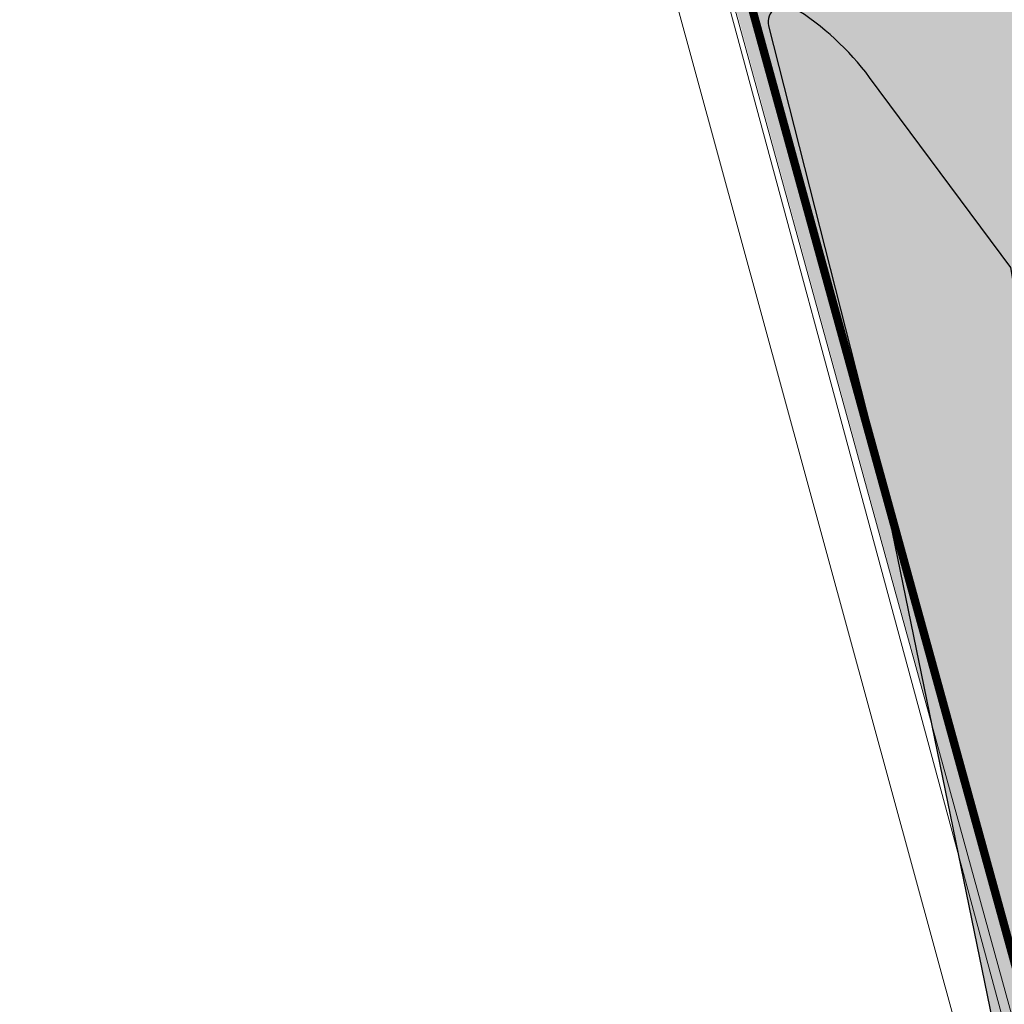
# Model space of a CAD drawing. Header units: metres. Extents: x 174282 to 175177, y 462028 to 462851.
# Tile 27 of 636: x 174512 to 174530, y 462421 to 462439. Entities that reach past the tile are written whole.
import ezdxf

# ---------------------------------------------------------------- set-up
doc = ezdxf.new("R2010")
doc.units = ezdxf.units.M
doc.linetypes.add('HIDDEN2', pattern=[4.762499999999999, 3.175, -1.5875])
for name, color, linetype, lineweight in [('-N-WE-IE-MEUBILAIR_SPEELVOORZIENING', 50, 'HIDDEN2', 25), ('B-ME-IE-TERREINAFSCHEIDING_KUNSTMATIG_HEKWERK-G', 8, 'IE-TERREINAFSCHEIDING-KUNSTMATIG', 20), ('B-XX-KG-GRENS_PERCEEL-G', 213, 'Continuous', 20), ('N-WE-AL-WERKGRENS-G', 173, 'AL-WERKGRENS', 20), ('N-WE-GR-PLANTVAK-V', 86, 'Continuous', 25), ('N-WE-WH-RETENTIE_WADI_INSTEEK-G', 7, 'Continuous', 25)]:
    doc.layers.add(name, color=color, linetype=linetype, lineweight=lineweight)
doc.layers.add('N-WE-GR-GRAS_BERM-NECTAR-ONDER-MAAIMES-V', color=7, linetype='Continuous', lineweight=25, true_color=0xc4ff8a)
doc.linetypes.add('AL-WERKGRENS', pattern='A,10,[106,Afdeling.shx,S=1,R=0,X=0,Y=0],-2', length=12)
doc.linetypes.add('IE-TERREINAFSCHEIDING-KUNSTMATIG', pattern='A,4,[82,NLCS.SHX,S=0.75,R=90,X=0,Y=0],4,-2', length=10)

msp = doc.modelspace()

# ---------------------------------------------------------------- hatches: boundary and pattern name
at = {"layer": 'N-WE-GR-GRAS_BERM-NECTAR-ONDER-MAAIMES-V'}
h = msp.add_hatch(color=256, dxfattribs=at)
h.dxf.hatch_style = 1
edge = h.paths.add_edge_path()
edge.add_arc((174545.2341513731, 462437.9265072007), 0.500000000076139, 51.14190794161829, 133.9449492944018)
edge.add_line((174544.8871679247, 462438.2865106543), (174544.0943693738, 462437.5223847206))
edge.add_arc((174545.4823031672, 462436.0823709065), 1.999999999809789, 133.9449492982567, 195.3995304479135)
edge.add_line((174543.5541080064, 462435.5512744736), (174547.1538084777, 462422.4822259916))
edge.add_arc((174547.4430377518, 462422.5618904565), 0.2999999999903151, 195.3995304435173, 354.1133359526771)
edge.add_line((174547.7414557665, 462422.5311221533), (174549.0201430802, 462434.9329542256))
edge.add_arc((174548.0254163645, 462435.0355152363), 0.9999999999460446, 354.1133359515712, 411.1419079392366)
edge.add_line((174548.6528100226, 462435.8142174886), (174545.5478482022, 462438.3158583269))
edge = h.paths.add_edge_path()
edge.add_line((174551.2491636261, 462414.5660556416), (174552.6818988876, 462424.0298688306))
edge.add_arc((174553.0770620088, 462424.0061910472), 0.3958718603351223, -2.927757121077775, 176.5709933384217, ccw=False)
edge.add_arc((174582.2729586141, 462423.7452152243), 28.80154773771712, 179.5210513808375, 198.3396188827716)
edge.add_arc((174555.4106991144, 462414.8346276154), 0.5000000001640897, 197.6724414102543, 229.4695487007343)
edge.add_line((174555.0857730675, 462414.454597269), (174557.5842287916, 462412.3178394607))
edge.add_arc((174557.3892427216, 462412.0898472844), 0.2999999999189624, -99.81814854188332, 49.461898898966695, ccw=False)
edge.add_line((174557.3380862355, 462411.794241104), (174552.484996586, 462412.6340984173))
edge.add_arc((174552.5361530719, 462412.9297045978), 0.2999999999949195, 211.8943372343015, 260.1818514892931, ccw=False)
edge.add_line((174552.2814458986, 462412.7711982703), (174551.2910765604, 462414.362643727))
edge.add_arc((174551.5457837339, 462414.5211500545), 0.3000000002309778, 171.3913108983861, 211.8943372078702, ccw=False)
edge = h.paths.add_edge_path()
edge.add_line((174550.587132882, 462443.1481733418), (174543.4870626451, 462451.9505753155))
edge.add_arc((174547.3788342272, 462455.0897016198), 5.000000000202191, 174.0650632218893, 218.8898558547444, ccw=False)
edge.add_line((174542.4056344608, 462455.606696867), (174542.8085580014, 462459.4825917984))
edge.add_arc((174537.835358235, 462459.9995870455), 5.000000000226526, 354.0650632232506, 416.3154965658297)
edge.add_line((174540.608455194, 462464.1601078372), (174532.8104813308, 462469.3576633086))
edge.add_arc((174532.9768671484, 462469.607294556), 0.2999999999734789, 79.1407004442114, 236.3154965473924, ccw=False)
edge.add_line((174533.0333865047, 462469.901922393), (174537.5634276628, 462469.0329107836))
edge.add_arc((174536.9982340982, 462466.0866324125), 3.000000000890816, 53.14618701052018, 79.14070041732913, ccw=False)
edge.add_arc((174552.7099352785, 462487.0478239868), 23.1959749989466, 233.1461870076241, 251.2106878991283)
edge.add_arc((174544.5945863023, 462463.1945586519), 1.999999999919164, 12.98445058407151, 71.21068790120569, ccw=False)
edge.add_line((174546.5434484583, 462463.6439318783), (174551.2006077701, 462443.4465524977))
edge.add_arc((174550.8595568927, 462443.3679121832), 0.3500000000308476, -141.1101441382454, 12.984450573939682, ccw=False)
edge = h.paths.add_edge_path()
edge.add_line((174541.4398579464, 462443.2272566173), (174540.0966823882, 462443.9203468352))
edge.add_arc((174539.6381239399, 462443.0316825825), 1.000000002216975, 62.7058742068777, 79.40120678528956)
edge.add_line((174539.822054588, 462444.0146218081), (174525.6986390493, 462440.1245095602))
edge.add_line((174525.6986390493, 462440.1245095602), (174525.8742157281, 462439.4870620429))
edge.add_arc((174525.7489984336, 462439.2144439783), 0.2999999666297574, 58.35302477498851, 65.33001856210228, ccw=False)
edge.add_arc((174523.275237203, 462435.2181318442), 5.00000000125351, 36.67378437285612, 58.24869546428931, ccw=False)
edge.add_line((174527.2854822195, 462438.2044230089), (174529.8413330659, 462434.7722076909))
edge.add_line((174529.8413330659, 462434.7722076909), (174532.414519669, 462419.3782981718))
edge.add_arc((174537.3460972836, 462420.2026416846), 4.999999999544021, 189.4896072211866, 222.3143868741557)
edge.add_line((174533.6487868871, 462416.8366506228), (174536.041586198, 462414.2083246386))
edge.add_arc((174536.1894786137, 462414.3429642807), 0.1999999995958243, 222.3143868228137, 279.2963053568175)
edge.add_line((174536.2217866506, 462414.1455910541), (174537.7011983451, 462414.3877560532))
edge.add_line((174537.7011983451, 462414.3877560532), (174545.7373044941, 462416.6011976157))
edge.add_line((174545.7373044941, 462416.6011976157), (174547.4304322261, 462418.0853446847))
edge.add_arc((174547.6941016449, 462417.7845483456), 0.3999999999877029, -13.743846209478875, 131.2368732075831, ccw=False)
edge.add_line((174548.0826486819, 462417.6895157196), (174547.9666485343, 462417.2152416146))
edge.add_line((174547.9666485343, 462417.2152416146), (174548.5595503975, 462417.3785487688))
edge.add_line((174548.5595503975, 462417.3785487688), (174541.4398579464, 462443.2272566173))
edge = h.paths.add_edge_path()
edge.add_line((174539.4098330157, 462461.6532551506), (174540.1268034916, 462449.4887377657))
edge.add_arc((174540.0761624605, 462448.9913088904), 0.5000000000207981, 46.47371317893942, 84.18699790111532, ccw=False)
edge.add_line((174540.4205061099, 462449.3538381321), (174544.7310807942, 462445.2594952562))
edge.add_arc((174543.0093625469, 462443.4468490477), 2.500000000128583, -6.62442071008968, 46.47371317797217, ccw=False)
edge.add_line((174545.4926717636, 462443.1584477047), (174545.3544786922, 462441.9685221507))
edge.add_arc((174544.8578168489, 462442.0262024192), 0.4999999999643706, 242.7058741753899, 353.3755792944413, ccw=False)
edge.add_line((174544.628537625, 462441.581870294), (174540.0966823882, 462443.9203468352))
edge.add_arc((174539.6381239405, 462443.0316825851), 0.9999999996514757, 62.70587417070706, 104.6029055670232)
edge.add_line((174539.3860055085, 462443.9993789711), (174531.1437995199, 462441.8519987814))
edge.add_arc((174530.891681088, 462442.8196951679), 1.000000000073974, 241.1234153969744, 284.60290555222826, ccw=False)
edge.add_line((174530.4087565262, 462441.9440332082), (174523.0662348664, 462445.9934086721))
edge.add_line((174523.0662348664, 462445.9934086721), (174528.3611719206, 462426.7253957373))
edge.add_line((174528.3611719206, 462426.7253957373), (174527.3130961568, 462431.8352129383))
edge.add_line((174527.3130961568, 462431.8352129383), (174525.458224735, 462439.1406153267))
edge.add_arc((174525.7489984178, 462439.2144439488), 0.3000000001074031, 58.43193761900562, 194.2465781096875, ccw=False)
edge.add_arc((174523.27523886, 462435.2181296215), 4.999999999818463, 36.67381614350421, 58.253459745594, ccw=False)
edge.add_line((174527.2854822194, 462438.204423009), (174529.8413330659, 462434.772207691))
edge.add_line((174529.8413330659, 462434.772207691), (174532.414519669, 462419.3782981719))
edge.add_arc((174537.3460972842, 462420.2026416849), 5.000000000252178, 189.4896072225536, 222.3143868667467)
edge.add_line((174533.6487868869, 462416.8366506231), (174536.041586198, 462414.2083246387))
edge.add_arc((174536.1894786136, 462414.3429642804), 0.1999999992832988, 222.3143867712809, 279.2963054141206)
edge.add_line((174536.2217866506, 462414.1455910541), (174544.4776123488, 462415.4969877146))
edge.add_line((174544.4776123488, 462415.4969877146), (174547.4304322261, 462418.0853446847))
edge.add_arc((174547.6941016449, 462417.7845483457), 0.3999999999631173, -13.743846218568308, 131.236873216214, ccw=False)
edge.add_line((174548.0826486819, 462417.6895157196), (174547.1767442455, 462413.9856668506))
edge.add_arc((174543.2912738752, 462414.9359931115), 4.000000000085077, 301.2731890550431, 346.25615378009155, ccw=False)
edge.add_line((174545.3677507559, 462411.5171857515), (174538.2111207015, 462407.1704720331))
edge.add_arc((174536.1346438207, 462410.589279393), 4.000000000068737, 231.7596892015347, 301.2731890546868, ccw=False)
edge.add_line((174533.6587992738, 462407.4475929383), (174535.183343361, 462401.8998527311))
edge.add_line((174535.183343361, 462401.8998527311), (174552.1531450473, 462406.5071715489))
edge.add_arc((174567.2452533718, 462350.9195086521), 57.60000000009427, 84.2953656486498, 105.1897044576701, ccw=False)
edge.add_line((174572.9707068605, 462408.2342465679), (174581.8471720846, 462407.3475324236))
edge.add_line((174581.8471720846, 462407.3475324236), (174588.2739796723, 462437.4740116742))
edge.add_line((174588.2739796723, 462437.4740116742), (174584.7334994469, 462438.1327567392))
edge.add_arc((174494.4252776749, 462426.4793014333), 91.0570037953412, 7.222825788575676, 7.352867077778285, ccw=False)
edge.add_arc((174285.7075657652, 462400.0276412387), 301.4442030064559, 7.0862782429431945, 7.222825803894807, ccw=False)
edge.add_arc((174579.863561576, 462436.6022445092), 5.023136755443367, 5.007509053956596, 7.006190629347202, ccw=False)
edge.add_arc((174139.7178435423, 462397.4088790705), 446.9104171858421, 4.963180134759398, 5.087647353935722, ccw=False)
edge.add_arc((174495.8618035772, 462428.3368312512), 89.42606998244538, 4.180695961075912, 4.963180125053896, ccw=False)
edge.add_arc((174594.3557659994, 462435.5364131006), 9.330674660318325, 184.1806959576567, 186.8977991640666)
edge.add_arc((174125.3297879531, 462379.0162685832), 463.088520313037, 6.772055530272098, 6.870782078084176, ccw=False)
edge.add_arc((174222.3419163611, 462390.3627618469), 365.4152980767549, 6.746923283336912, 6.799072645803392, ccw=False)
edge.add_arc((173850.0782839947, 462346.3227277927), 740.274920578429, 6.710288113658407, 6.746923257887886, ccw=False)
edge.add_arc((174580.8541123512, 462432.3021904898), 4.458517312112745, 0.6286160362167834, 6.710288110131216, ccw=False)
edge.add_arc((174579.4262275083, 462432.2865239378), 5.886488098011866, -4.663636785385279, 0.6286160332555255, ccw=False)
edge.add_arc((174577.5969140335, 462432.435752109), 7.721878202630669, 351.31915493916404, 355.3363632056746, ccw=False)
edge.add_arc((174579.6455379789, 462432.1229694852), 5.649514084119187, 346.6222375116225, 351.3191549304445, ccw=False)
edge.add_arc((123232.9284058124, 474643.578768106), 52784.48062062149, 346.6214618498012, 346.62223751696, ccw=False)
edge.add_arc((157323.1515707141, 466535.6350160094), 17743.33241854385, 346.6200695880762, 346.6214620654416, ccw=False)
edge.add_line((174584.8766336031, 462429.7011188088), (174584.5873511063, 462428.4849485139))
edge.add_arc((176532.6255951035, 461965.1309514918), 2002.386058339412, 166.6204355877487, 166.6631776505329)
edge.add_arc((168218.8743555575, 463937.8011602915), 6542.19633656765, 346.63526553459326, 346.6483477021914, ccw=False)
edge.add_arc((173981.19539988, 462568.77010176), 619.4782226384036, 346.60817536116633, 346.6352655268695, ccw=False)
edge.add_arc((174190.4281524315, 462518.9553771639), 404.3971878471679, 346.5746420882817, 346.6081753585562, ccw=False)
edge.add_arc((174567.033430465, 462429.0591884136), 17.21136657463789, 346.1002660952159, 346.5746420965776, ccw=False)
edge.add_arc((174496.9775801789, 462446.3959132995), 89.38050256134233, 345.8921008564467, 346.10026611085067, ccw=False)
edge.add_arc((174446.8588524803, 462458.9922134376), 141.0579022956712, 345.56095787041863, 345.8921008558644, ccw=False)
edge.add_arc((173585.3563143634, 462680.8143188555), 1030.659874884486, 345.4384521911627, 345.5609578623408, ccw=False)
edge.add_arc((160080.1993449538, 466188.9673971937), 14984.02516034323, 345.4359098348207, 345.43845219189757, ccw=False)
edge.add_arc((166389.855084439, 464549.6473546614), 8464.889807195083, 345.4325346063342, 345.4359098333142, ccw=False)
edge.add_arc((173184.7645347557, 462783.8255942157), 1444.282929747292, 345.38128449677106, 345.4325345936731, ccw=False)
edge.add_arc((174796.5447620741, 462362.8608925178), 221.5648215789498, 165.2398709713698, 165.5778528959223)
edge.add_arc((185568.6729475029, 459644.9069982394), 11331.28888895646, 165.8339578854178, 165.8403118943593)
edge.add_arc((174843.8199463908, 462350.6845570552), 270.380061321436, 165.8403119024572, 165.9901149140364)
edge.add_arc((174118.3929486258, 462531.6867637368), 477.2870624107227, 345.87736448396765, 345.9901148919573, ccw=False)
edge.add_arc((174572.8220034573, 462417.3512001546), 8.695142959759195, 341.42941602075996, 345.8773644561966, ccw=False)
edge.add_arc((174571.1127442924, 462417.9254526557), 10.49828821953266, 337.3816059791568, 341.4294160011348, ccw=False)
edge.add_arc((174575.4026073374, 462416.1381389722), 5.850986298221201, 331.58830084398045, 337.38160596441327, ccw=False)
edge.add_arc((174577.4578097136, 462415.0263527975), 3.514337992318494, 322.37020783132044, 331.58830084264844, ccw=False)
edge.add_arc((174576.0723104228, 462415.8554088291), 5.121302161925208, 321.0209260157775, 324.4889427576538, ccw=False)
edge.add_arc((174573.354024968, 462418.0549896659), 8.618048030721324, 318.80818228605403, 321.0209259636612, ccw=False)
edge.add_arc((174530.7646018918, 462455.3284692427), 65.21461363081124, 318.0038422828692, 318.80818221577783, ccw=False)
edge.add_arc((174569.2046773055, 462420.7215373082), 13.49151303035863, 315.3580223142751, 318.0038422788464, ccw=False)
edge.add_arc((174560.471251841, 462429.3464945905), 25.76598281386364, 313.4435512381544, 315.35802230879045, ccw=False)
edge.add_arc((174575.4457815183, 462413.5354646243), 3.989270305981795, 304.03003057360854, 313.44355122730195, ccw=False)
edge.add_arc((174574.5625599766, 462414.8434151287), 5.567501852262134, 296.0642217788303, 304.030030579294, ccw=False)
edge.add_arc((174575.1174929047, 462413.7088633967), 4.304506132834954, 286.1543949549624, 296.0642217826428, ccw=False)
edge.add_arc((174574.1765331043, 462416.9573170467), 7.686496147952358, 278.74257405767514, 286.1543949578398, ccw=False)
edge.add_arc((174572.9511915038, 462424.9253577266), 15.74820405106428, 274.58724143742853, 278.7425740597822, ccw=False)
edge.add_arc((174573.8153613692, 462414.1547348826), 4.942968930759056, 267.16669716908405, 274.58724142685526, ccw=False)
edge.add_arc((174574.4518685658, 462427.0158537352), 17.81982877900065, 264.9244824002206, 267.16669716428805, ccw=False)
edge.add_arc((174573.3119835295, 462414.1817583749), 4.935212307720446, 260.66312029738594, 264.9244824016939, ccw=False)
edge.add_arc((174574.5894329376, 462421.9513151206), 12.8090861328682, 257.493590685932, 260.6631203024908, ccw=False)
edge.add_arc((174569.1434365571, 462397.3990108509), 12.33996000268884, 77.49359068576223, 80.72282114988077)
edge.add_arc((174561.8523624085, 462352.7636040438), 57.56693539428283, 80.72282115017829, 81.78133052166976)
edge.add_arc((174566.6095240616, 462385.699993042), 24.28876977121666, 81.78133052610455, 83.41095261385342)
edge.add_arc((174565.7447659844, 462378.2135734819), 31.82496804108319, 83.41095260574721, 84.8089557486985)
edge.add_arc((174567.1182063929, 462393.3313227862), 16.64495873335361, 84.80895573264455, 86.74208400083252)
edge.add_arc((174566.852162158, 462388.657543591), 21.32630378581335, 86.74208399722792, 88.94698017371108)
edge.add_arc((174567.6199072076, 462430.4265557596), 20.44976364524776, 266.69531885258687, 268.9469801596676, ccw=False)
edge.add_arc((174569.813499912, 462468.4163639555), 58.50284992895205, 266.25615973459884, 266.69531886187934, ccw=False)
edge.add_arc((174556.3791782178, 462263.1100247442), 147.2425605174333, 86.25615975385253, 86.53297680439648)
edge.add_arc((174564.2445603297, 462392.9340857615), 17.18045591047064, 86.53297681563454, 88.35531424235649)
edge.add_arc((174565.1977252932, 462426.1302924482), 16.0294321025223, 266.468676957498, 268.35531421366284, ccw=False)
edge.add_arc((174564.3244577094, 462411.979455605), 1.851675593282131, 254.6147470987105, 266.468676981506, ccw=False)
edge.add_arc((174565.4578119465, 462416.0982126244), 6.123519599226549, 248.1044160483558, 254.6147471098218, ccw=False)
edge.add_arc((174565.1311135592, 462415.285343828), 5.247455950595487, 242.2302762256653, 248.1044160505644, ccw=False)
edge.add_arc((174563.893572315, 462412.9351285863), 2.591327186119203, 233.8674528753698, 242.2302762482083, ccw=False)
edge.add_arc((174565.8514585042, 462415.6168594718), 5.911718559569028, 228.6153345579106, 233.8674528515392, ccw=False)
edge.add_arc((174574.0576269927, 462424.9299540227), 18.32441090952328, 225.6328834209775, 228.6153345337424, ccw=False)
edge.add_arc((174581.0696702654, 462432.098642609), 28.35231432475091, 223.8805823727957, 225.6328834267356, ccw=False)
edge.add_arc((174565.4395551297, 462417.067645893), 6.667495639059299, 220.2666782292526, 223.8805823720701, ccw=False)
edge.add_arc((174565.2223445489, 462416.8836549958), 6.38283252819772, 214.6373275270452, 220.2666782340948, ccw=False)
edge.add_arc((174566.3889744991, 462417.6895813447), 7.800768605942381, 209.5456070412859, 214.6373275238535, ccw=False)
edge.add_arc((174573.677137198, 462421.8206871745), 16.17831901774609, 207.4325088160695, 209.5456070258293, ccw=False)
edge.add_arc((174563.5224307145, 462416.54967542), 4.737094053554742, 203.5268905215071, 207.4325087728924, ccw=False)
edge.add_arc((174576.6667311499, 462422.2723167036), 19.07310665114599, 201.9398052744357, 203.5268904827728, ccw=False)
edge.add_arc((174574.02641903, 462421.2087867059), 16.22664496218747, 200.2191274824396, 201.9398052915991, ccw=False)
edge.add_arc((174597.2235384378, 462429.7524583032), 40.9470954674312, 199.2940358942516, 200.2191275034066, ccw=False)
edge.add_arc((174592.3775306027, 462428.055976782), 35.81271707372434, 198.3048523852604, 199.2940359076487, ccw=False)
edge.add_arc((174591.5459683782, 462427.7808857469), 34.93683419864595, 196.9527348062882, 198.3048523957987, ccw=False)
edge.add_arc((174615.7884566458, 462435.1706959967), 60.2806210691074, 195.9233847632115, 196.9527348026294, ccw=False)
edge.add_arc((174596.6157401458, 462429.700742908), 40.34288185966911, 194.5271557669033, 195.9233847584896, ccw=False)
edge.add_arc((174583.1683447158, 462426.216209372), 26.4513586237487, 192.8028206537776, 194.5271557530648, ccw=False)
edge.add_arc((174573.3826115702, 462423.9924387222), 16.41613420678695, 191.1213217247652, 192.8028206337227, ccw=False)
edge.add_arc((174600.2572203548, 462429.2754140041), 43.80508134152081, 190.0919790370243, 191.1213217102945, ccw=False)
edge.add_arc((174586.4585521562, 462426.8194897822), 29.78956109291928, 187.8036606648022, 190.091979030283, ccw=False)
edge.add_arc((174584.4674667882, 462426.546615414), 27.77986425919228, 185.434003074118, 187.8036606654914, ccw=False)
edge.add_arc((174571.908210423, 462425.3518956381), 15.16391103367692, 183.6950887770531, 185.4340030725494, ccw=False)
edge.add_line((174556.7758229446, 462424.3746305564), (174556.7632060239, 462424.5949018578))
edge.add_arc((174558.7607123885, 462424.6947433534), 2.000000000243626, 105.66227903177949, 182.8614374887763, ccw=False)
edge.add_line((174558.2207791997, 462426.6204827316), (174559.4645162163, 462426.9691980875))
edge.add_line((174559.4645162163, 462426.9691980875), (174548.1803850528, 462467.6780261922))
edge.add_arc((174546.5194067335, 462474.7216052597), 7.23677103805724, 273.9861779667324, 283.26877011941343, ccw=False)
edge.add_arc((174546.8837696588, 462469.5302860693), 2.032683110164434, 256.50449422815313, 273.91281581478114, ccw=False)
edge.add_arc((174551.3422598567, 462488.107996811), 21.13790415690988, 252.26386427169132, 256.5047113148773, ccw=False)
edge.add_arc((174546.7315134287, 462473.6803549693), 5.991426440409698, 244.332162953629, 252.2298939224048, ccw=False)
edge.add_arc((174559.7256786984, 462500.7192156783), 35.99056508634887, 241.7750086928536, 244.3322645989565, ccw=False)
edge.add_arc((174548.6340212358, 462480.0550096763), 12.53775555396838, 237.44734885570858, 241.775008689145, ccw=False)
edge.add_arc((174562.9537480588, 462502.4820338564), 39.14651327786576, 235.35183832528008, 237.4434672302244, ccw=False)
edge.add_arc((174551.6985307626, 462486.1913166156), 19.34582211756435, 232.3974097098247, 235.34399805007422, ccw=False)
edge.add_arc((174546.1906756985, 462479.0398959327), 10.31923443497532, 227.0657939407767, 232.39743023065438, ccw=False)
edge.add_arc((174534.9006383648, 462466.9108253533), 6.251200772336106, 47.02883357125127, 53.93598719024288)
edge.add_arc((174532.9651632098, 462464.2545384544), 9.537828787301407, 53.93097660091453, 57.25619985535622)
edge.add_arc((174526.2621047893, 462453.8401820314), 21.92289241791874, 57.24320327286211, 59.4173852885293)
edge.add_arc((174532.4532765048, 462464.3161252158), 9.754244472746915, 59.41741513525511, 62.84456441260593)
edge.add_arc((174533.585856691, 462466.5241104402), 7.272725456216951, 62.84456447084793, 66.76532983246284)
edge.add_arc((174535.4414839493, 462470.8564236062), 2.559738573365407, 66.67671364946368, 77.3226329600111)
edge.add_arc((174533.101054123, 462460.4525652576), 13.22359717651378, 77.32205318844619, 81.94015511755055)
edge.add_arc((174533.8375306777, 462465.6534463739), 7.970830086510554, 81.94015511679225, 87.8531325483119)
edge.add_arc((174534.0238560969, 462470.6237874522), 2.996997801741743, 87.85313254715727, 97.50331431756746)
edge.add_arc((174534.0865323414, 462470.1479268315), 3.476968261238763, 97.5033143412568, 109.5776031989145)
edge.add_arc((174536.7138045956, 462462.7605525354), 11.31762247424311, 109.5776031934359, 116.2614530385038)
edge.add_arc((174549.2552226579, 462437.3418827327), 39.66186248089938, 116.2614530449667, 118.0612925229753)
edge.add_arc((174532.3446415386, 462469.0557775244), 3.721095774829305, 118.0006679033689, 123.9801922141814)
edge.add_arc((174543.9328041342, 462451.8539645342), 24.46206679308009, 123.9686235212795, 126.3549404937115)
edge.add_arc((174507.5562676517, 462501.2883644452), 36.9139247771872, 304.40940450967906, 306.34284983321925, ccw=False)
edge.add_arc((174488.2469933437, 462529.4788880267), 71.0834096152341, 303.92031807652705, 304.40941956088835, ccw=False)
edge.add_arc((174439.580984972, 462601.8461009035), 158.2923189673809, 303.5913480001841, 303.92031807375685, ccw=False)
edge.add_arc((174521.3658622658, 462478.7152859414), 10.47498710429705, 297.79061915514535, 303.5742259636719, ccw=False)
edge.add_arc((174522.040215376, 462477.4390000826), 9.031499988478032, 291.6662166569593, 297.78101691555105, ccw=False)
edge.add_arc((174524.2694551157, 462471.8275314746), 2.993446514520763, 279.7971504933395, 291.6662711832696, ccw=False)
edge.add_arc((174524.2250063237, 462472.0856981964), 3.255411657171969, 268.4020308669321, 279.79487638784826, ccw=False)
edge.add_arc((174524.3197733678, 462475.3994336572), 6.570501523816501, 260.8196469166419, 268.3817767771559, ccw=False)
edge.add_arc((174523.9250343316, 462472.9500653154), 4.089529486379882, 251.31251916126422, 260.80429201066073, ccw=False)
edge.add_arc((174560.4866038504, 462581.04454776), 118.1998511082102, 250.9794269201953, 251.31255197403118, ccw=False)
edge.add_arc((174484.4311953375, 462360.4209803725), 115.1650641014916, 70.97942692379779, 71.31691919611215)
edge.add_arc((174425.2632513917, 462185.4466975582), 299.8725226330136, 71.31691922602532, 71.51058172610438)
edge.add_arc((174516.2313746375, 462457.5072598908), 13.0064419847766, 71.48467936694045, 72.42747068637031)
edge.add_arc((174519.6313844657, 462468.2564976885), 1.732309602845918, 72.29574057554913, 83.8955300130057)
edge.add_arc((174515.6811389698, 462431.4218781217), 38.77814112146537, 83.87958427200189, 86.29119041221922)
edge.add_arc((174512.832015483, 462387.468457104), 82.82380746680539, 86.29119261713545, 87.2024648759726)
edge.add_line((174516.8743805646, 462470.1935582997), (174516.6323216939, 462469.4060991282))
edge.add_line((174516.6323216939, 462469.4060991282), (174520.689550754, 462454.6420441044))
edge.add_line((174520.689550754, 462454.6420441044), (174517.5841720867, 462468.3159877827))
edge.add_arc((174518.071756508, 462468.4267191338), 0.5000000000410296, 53.62289945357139, 192.7949590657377, ccw=False)
edge.add_line((174518.3683050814, 462468.8292845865), (174522.4241094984, 462465.8415890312))
edge.add_arc((174520.3482694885, 462463.0236308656), 3.499999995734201, 30.714143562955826, 53.622899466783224, ccw=False)
edge.add_line((174523.3573112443, 462464.8112739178), (174523.5928044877, 462464.4148810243))
edge.add_line((174523.5928044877, 462464.4148810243), (174539.4098330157, 462461.6532551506))
h = msp.add_hatch(color=256, dxfattribs=at)
h.dxf.hatch_style = 1
edge = h.paths.add_edge_path()
edge.add_line((174541.4368206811, 462443.2288238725), (174540.0966823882, 462443.9203468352))
edge.add_arc((174539.6381239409, 462443.0316825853), 0.9999999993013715, 62.70587418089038, 79.39299483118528)
edge.add_line((174539.8221954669, 462444.0145954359), (174525.7038920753, 462440.1251831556))
edge.add_line((174525.7038920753, 462440.1251831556), (174525.8803205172, 462439.4841743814))
edge.add_arc((174525.7489984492, 462439.2144440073), 0.2999999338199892, 58.43193688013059, 64.04020647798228, ccw=False)
edge.add_arc((174523.2752388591, 462435.2181296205), 5.000000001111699, 36.673816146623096, 58.253459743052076, ccw=False)
edge.add_line((174527.2854822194, 462438.204423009), (174529.8413330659, 462434.772207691))
edge.add_line((174529.8413330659, 462434.772207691), (174532.414519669, 462419.3782981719))
edge.add_arc((174537.3460972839, 462420.2026416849), 4.999999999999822, 189.4896072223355, 222.3143868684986)
edge.add_line((174533.6487868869, 462416.8366506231), (174536.041586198, 462414.2083246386))
edge.add_arc((174536.1894786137, 462414.3429642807), 0.1999999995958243, 222.3143868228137, 279.2963053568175)
edge.add_line((174536.2217866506, 462414.1455910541), (174537.7011983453, 462414.3877560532))
edge.add_line((174537.7011983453, 462414.3877560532), (174545.7373044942, 462416.6011976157))
edge.add_line((174545.7373044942, 462416.6011976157), (174547.4304322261, 462418.0853446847))
edge.add_arc((174547.6941016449, 462417.7845483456), 0.3999999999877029, -13.743846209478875, 131.2368732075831, ccw=False)
edge.add_line((174548.0826486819, 462417.6895157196), (174547.9666485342, 462417.2152416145))
edge.add_line((174547.9666485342, 462417.2152416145), (174548.5595503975, 462417.3785487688))
edge.add_line((174548.5595503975, 462417.3785487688), (174541.4368206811, 462443.2288238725))
at = {"layer": 'N-WE-GR-PLANTVAK-V'}
h = msp.add_hatch(color=256, dxfattribs=at)
h.dxf.hatch_style = 1
edge = h.paths.add_edge_path()
edge.add_line((174540.0966823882, 462443.9203468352), (174544.628537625, 462441.581870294))
edge.add_arc((174544.8578168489, 462442.0262024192), 0.5000000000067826, 242.7058741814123, 353.3755792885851)
edge.add_line((174545.3544786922, 462441.9685221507), (174545.4926717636, 462443.1584477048))
edge.add_arc((174543.0093625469, 462443.4468490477), 2.50000000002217, 353.3755792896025, 406.473713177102)
edge.add_line((174544.7310807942, 462445.2594952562), (174540.4205061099, 462449.3538381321))
edge.add_arc((174540.0761624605, 462448.9913088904), 0.4999999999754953, 46.47371317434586, 121.9002826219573)
edge.add_line((174539.8119411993, 462449.4157934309), (174537.7513487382, 462448.1331734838))
edge.add_arc((174535.1091361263, 462452.3780188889), 4.999999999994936, 238.22739239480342, 301.9002826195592, ccw=False)
edge.add_line((174532.4763890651, 462448.1272962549), (174530.1026112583, 462449.5975301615))
edge.add_arc((174527.4698641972, 462445.3468075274), 5.0000000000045, 58.2273923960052, 95.09282443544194)
edge.add_line((174527.0260164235, 462450.3270684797), (174526.6747710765, 462450.2957650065))
edge.add_arc((174526.3640776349, 462453.7819476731), 3.499999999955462, 155.5798809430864, 275.092824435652, ccw=False)
edge.add_line((174523.1771927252, 462455.2289323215), (174524.9658774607, 462459.168388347))
edge.add_arc((174521.778992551, 462460.6153729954), 3.500000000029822, 335.5798809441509, 390.7141435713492)
edge.add_line((174524.7880343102, 462462.4030160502), (174523.3573112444, 462464.8112739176))
edge.add_arc((174520.3482694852, 462463.0236308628), 3.500000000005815, 30.71414357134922, 53.62289945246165)
edge.add_line((174522.4241094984, 462465.8415890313), (174518.3683050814, 462468.8292845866))
edge.add_arc((174518.0717565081, 462468.4267191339), 0.5000000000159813, 53.6228994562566, 192.7949590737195)
edge.add_line((174517.5841720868, 462468.3159877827), (174522.4952391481, 462446.6910390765))
edge.add_arc((174523.4704079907, 462446.912501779), 1.000000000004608, 192.7949590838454, 241.1234154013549)
edge.add_line((174522.9874834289, 462446.0368398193), (174530.4087565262, 462441.9440332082))
edge.add_arc((174530.8916810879, 462442.8196951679), 0.999999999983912, 241.1234153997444, 284.6029055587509)
edge.add_line((174531.1437995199, 462441.8519987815), (174539.3860055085, 462443.9993789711))
edge.add_arc((174539.6381239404, 462443.0316825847), 1.00000000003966, 62.70587417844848, 104.6029055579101, ccw=False)
edge = h.paths.add_edge_path()
edge.add_line((174551.20060777, 462443.4465524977), (174546.5434484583, 462463.6439318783))
edge.add_arc((174544.5945863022, 462463.1945586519), 1.999999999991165, 12.98445058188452, 71.21068789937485)
edge.add_arc((174552.7099352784, 462487.0478239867), 23.19597499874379, 233.146187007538, 251.2106878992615, ccw=False)
edge.add_arc((174536.9982340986, 462466.0866324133), 3.000000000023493, 53.14618700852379, 79.14070042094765)
edge.add_line((174537.5634276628, 462469.0329107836), (174533.0333865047, 462469.901922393))
edge.add_arc((174532.9768671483, 462469.607294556), 0.2999999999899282, 79.14070042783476, 236.3154965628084)
edge.add_line((174532.8104813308, 462469.3576633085), (174540.608455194, 462464.1601078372))
edge.add_arc((174537.8353582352, 462459.9995870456), 5.000000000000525, -5.934936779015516, 56.31549656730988, ccw=False)
edge.add_line((174542.8085580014, 462459.4825917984), (174542.4056344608, 462455.606696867))
edge.add_arc((174547.378834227, 462455.0897016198), 4.999999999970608, 174.0650632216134, 218.8898558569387)
edge.add_line((174543.4870626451, 462451.9505753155), (174550.587132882, 462443.1481733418))
edge.add_arc((174550.8595568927, 462443.3679121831), 0.3499999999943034, 218.8898558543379, 372.9844505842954)
edge = h.paths.add_edge_path()
edge.add_line((174525.458224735, 462439.1406153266), (174527.3130961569, 462431.8352129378))
edge.add_line((174527.3130961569, 462431.8352129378), (174529.5535192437, 462420.9121930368))
edge.add_line((174529.5535192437, 462420.9121930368), (174530.6307689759, 462415.4996756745))
edge.add_line((174530.6307689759, 462415.4996756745), (174532.0230607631, 462410.28437195))
edge.add_line((174532.0230607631, 462410.28437195), (174532.3361645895, 462409.3356624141))
edge.add_arc((174536.1346438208, 462410.5892793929), 3.999999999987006, 198.2645063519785, 301.2731890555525)
edge.add_line((174538.2111207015, 462407.1704720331), (174545.3677507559, 462411.5171857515))
edge.add_arc((174543.2912738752, 462414.9359931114), 4.000000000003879, 301.2731890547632, 346.2561537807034)
edge.add_line((174547.1767442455, 462413.9856668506), (174548.0826486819, 462417.6895157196))
edge.add_arc((174547.6941016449, 462417.7845483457), 0.400000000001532, 346.2561537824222, 491.236873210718)
edge.add_line((174547.4304322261, 462418.0853446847), (174544.477612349, 462415.4969877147))
edge.add_line((174544.477612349, 462415.4969877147), (174536.2217866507, 462414.1455910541))
edge.add_arc((174536.1894786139, 462414.3429642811), 0.1999999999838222, 222.3143868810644, 279.29630531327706, ccw=False)
edge.add_line((174536.041586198, 462414.2083246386), (174533.6487868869, 462416.8366506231))
edge.add_arc((174537.3460972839, 462420.2026416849), 4.999999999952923, 189.4896072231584, 222.3143868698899, ccw=False)
edge.add_line((174532.414519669, 462419.3782981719), (174529.8413330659, 462434.772207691))
edge.add_line((174529.8413330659, 462434.772207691), (174527.2854822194, 462438.2044230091))
edge.add_arc((174523.2752363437, 462435.2181329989), 5.000000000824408, 36.67376788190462, 58.24201981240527)
edge.add_arc((174525.7489984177, 462439.2144439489), 0.2999999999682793, 58.2420198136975, 194.2465781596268)
edge = h.paths.add_edge_path()
edge.add_line((174547.1538084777, 462422.4822259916), (174543.5541080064, 462435.5512744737))
edge.add_arc((174545.4823031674, 462436.0823709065), 2.000000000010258, 133.9449493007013, 195.3995304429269, ccw=False)
edge.add_line((174544.0943693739, 462437.5223847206), (174544.8871679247, 462438.2865106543))
edge.add_arc((174545.2341513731, 462437.9265072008), 0.4999999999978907, 51.14190793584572, 133.9449493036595, ccw=False)
edge.add_line((174545.5478482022, 462438.3158583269), (174548.6528100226, 462435.8142174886))
edge.add_arc((174548.0254163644, 462435.0355152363), 1.000000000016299, -5.886664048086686, 51.14190793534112, ccw=False)
edge.add_line((174549.0201430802, 462434.9329542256), (174547.7414557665, 462422.5311221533))
edge.add_arc((174547.4430377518, 462422.5618904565), 0.3000000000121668, 195.3995304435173, 354.11333595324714, ccw=False)
edge = h.paths.add_edge_path()
edge.add_line((174552.6818988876, 462424.0298688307), (174551.2491636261, 462414.5660556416))
edge.add_arc((174551.5457837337, 462414.5211500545), 0.3000000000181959, 171.3913108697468, 211.8943372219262)
edge.add_line((174551.2910765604, 462414.362643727), (174552.2814458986, 462412.7711982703))
edge.add_arc((174552.536153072, 462412.9297045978), 0.3000000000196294, 211.8943372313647, 260.1818514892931)
edge.add_line((174552.484996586, 462412.6340984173), (174557.3380862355, 462411.7942411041))
edge.add_arc((174557.3892427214, 462412.0898472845), 0.2999999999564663, 260.1818514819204, 409.4618988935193)
edge.add_line((174557.5842287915, 462412.3178394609), (174555.0857730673, 462414.4545972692))
edge.add_arc((174555.410749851, 462414.8345842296), 0.499999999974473, 198.3515200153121, 229.4618988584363, ccw=False)
edge.add_arc((174582.2729588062, 462423.7452146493), 28.80154773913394, 179.5210411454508, 198.3515200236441, ccw=False)
edge.add_arc((174553.0770620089, 462424.0061910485), 0.3958718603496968, 357.0729049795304, 536.570993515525)

# ---------------------------------------------------------------- linework, layer by layer
at = {"layer": '-N-WE-IE-MEUBILAIR_SPEELVOORZIENING', "const_width": 0.15, "flags": 128}
msp.add_lwpolyline([(174535.3932534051, 462402.2677038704), (174516.7790371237, 462469.8978197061, -0.004220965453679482), (174518.1701261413, 462469.8194338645, -0.01052608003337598), (174519.7840861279, 462469.6806440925, -0.04992065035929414), (174520.063315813, 462469.6221224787, -0.004082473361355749), (174520.2606289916, 462469.5579338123, -0.0008502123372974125), (174521.2262968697, 462469.2332198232, -0.001472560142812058), (174521.8665846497, 462469.0146016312, 0.001453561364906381), (174522.5186028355, 462468.7919504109, 0.04161642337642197), (174523.2266197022, 462468.6164544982, 0.03281088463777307), (174524.1233663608, 462468.5317396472, 0.04981366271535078), (174524.8282669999, 462468.5818390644, 0.05195893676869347), (174525.4853946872, 462468.7667667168, 0.02699057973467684), (174526.3995759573, 462469.1883728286, 0.0250594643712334), (174527.3274791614, 462469.7397937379, 0.001430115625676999), (174528.081748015, 462470.2439026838, 0.002134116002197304), (174528.5859470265, 462470.5861042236, 0.008457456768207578), (174529.6123440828, 462471.3149484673, -0.01038972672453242), (174530.4332234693, 462471.8930961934, -0.02574497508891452), (174530.7349528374, 462472.0745161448, -0.007880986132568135), (174531.8388596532, 462472.6409835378, -0.0291720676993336), (174533.0219833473, 462473.1412298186, -0.05273282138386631), (174533.6716725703, 462473.2976916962, -0.04213176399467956), (174534.1248887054, 462473.3188921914, -0.02580595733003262), (174534.9130374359, 462473.2485052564, -0.02015299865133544), (174535.9374050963, 462473.0610733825, -0.04588319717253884), (174536.331165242, 462472.9336487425, -0.0173206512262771), (174536.7682503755, 462472.7282437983, -0.0149548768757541), (174537.2634048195, 462472.4552531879, -0.009530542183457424), (174537.9648659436, 462472.0224502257, -0.01445083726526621), (174538.405247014, 462471.720659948, -0.0299839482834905), (174538.9554033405, 462471.2669316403, 0.02332882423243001), (174539.7110238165, 462470.6266770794, 0.01292507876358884), (174540.5313331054, 462470.0280245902, 0.00908538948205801), (174541.7252746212, 462469.2347884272, 0.01891016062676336), (174542.5625957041, 462468.7436985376, 0.01115859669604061), (174544.0063624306, 462468.0097642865, 0.03468048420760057), (174544.8163237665, 462467.6875195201, 0.01844781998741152), (174546.3393946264, 462467.2620122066, 0.07655097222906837), (174547.0470810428, 462467.2033290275, 0.0308063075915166), (174547.9668902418, 462467.3251392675), (174559.095517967, 462427.1773080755), (174558.1397892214, 462426.9093436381, 0.3501908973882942), (174556.4635800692, 462424.5799256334, 0.01122540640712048), (174556.5137951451, 462423.8874767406, 0.0103399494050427), (174556.6476454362, 462422.7339632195, 0.009985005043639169), (174556.8345451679, 462421.5469290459, 0.004491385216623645), (174556.9803904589, 462420.7681115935, 0.007337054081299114), (174557.0820664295, 462420.288201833, 0.007523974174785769), (174557.2722574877, 462419.5059296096, 0.006092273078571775), (174557.5323494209, 462418.5502982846, 0.004491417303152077), (174557.8403290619, 462417.5064338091, 0.005899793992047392), (174558.0921573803, 462416.713952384, 0.004316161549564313), (174558.2930719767, 462416.123750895, 0.0040364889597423), (174558.518183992, 462415.4969884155, 0.007508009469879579), (174558.6966847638, 462415.0338987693, 0.006925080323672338), (174558.9040560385, 462414.5389711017, 0.01704312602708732), (174559.0517370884, 462414.229068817, 0.009220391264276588), (174559.3416018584, 462413.6949611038, 0.02222047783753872), (174559.7239354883, 462413.0852673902, 0.02456761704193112), (174560.1230468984, 462412.5642321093, 0.01576993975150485), (174560.4174813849, 462412.2380733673, 0.007646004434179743), (174561.0344485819, 462411.615844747, 0.0130141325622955), (174561.7448225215, 462410.9562813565, 0.02292070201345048), (174562.1886860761, 462410.5999335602, 0.03650590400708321), (174562.5464476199, 462410.376803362, 0.02563638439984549), (174563.0623769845, 462410.1380536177, 0.02757858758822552), (174563.7329229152, 462409.9106152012), (174563.7979229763, 462408.716791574, 0.05142920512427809), (174552.0745403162, 462406.7966906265)], format="xyb", close=True, dxfattribs=at)
at = {"layer": 'B-ME-IE-TERREINAFSCHEIDING_KUNSTMATIG_HEKWERK-G', "ltscale": 0.5}
msp.add_lwpolyline([(174517.8258848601, 462465.0672735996), (174534.6088888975, 462403.0131191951)], dxfattribs=at)
at = {"layer": 'B-XX-KG-GRENS_PERCEEL-G', "flags": 128}
msp.add_lwpolyline([(174398.939, 462436.984), (174398.96, 462436.99), (174516.606, 462469.396), (174535.18, 462401.912), (174449.738, 462378.416), (174445.79, 462392.754), (174443.419, 462401.366), (174444.645, 462401.699), (174443.673, 462405.264), (174451.29, 462406.253), (174448.583, 462427.255), (174448.581, 462427.268), (174441.716, 462426.38), (174421.011, 462423.702), (174403.182, 462421.396)], dxfattribs=at)
at = {"layer": 'N-WE-AL-WERKGRENS-G', "flags": 128}
msp.add_lwpolyline([(174681.5973007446, 462243.5125462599), (174681.058, 462261.019), (174682.966, 462284.801), (174683.583, 462297.765), (174686.249, 462320.652), (174688.507, 462336.11), (174690.024, 462341.923), (174715.341, 462404.33), (174717.601, 462411.68), (174737.648, 462460.859), (174741.719, 462470.505), (174748.8174954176, 462487.3586613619), (174674.4426188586, 462494.0136810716, 0.04199874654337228), (174666.0577772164, 462494.0580673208), (174643.5965542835, 462492.2877370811, -0.02119842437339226), (174639.3615599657, 462492.1340915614), (174613.9155730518, 462492.2899863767), (174609.2232672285, 462496.2598588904), (174608.9575721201, 462517.182709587), (174610.5956108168, 462533.7283149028), (174610.9540414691, 462546.9261407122), (174609.5377019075, 462546.9261407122), (174609.5576061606, 462563.2145506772), (174618.4041220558, 462564.58360208), (174617.8821627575, 462574.521242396), (174609.6591004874, 462573.6964514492), (174609.1962527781, 462609.6936768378), (174614.4864065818, 462610.5266680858), (174612.9706969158, 462619.9735749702), (174609.0880396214, 462619.5310938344), (174608.9272320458, 462630.6163253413), (174611.9378306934, 462638.3239748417), (174653.3349444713, 462646.1372608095), (174694.6818985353, 462654.970900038), (174753.65584954, 462669.6940842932), (174754.2374067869, 462666.5807575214), (174760.4149001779, 462667.3878026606), (174761.8521453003, 462678.247315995), (174772.3394313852, 462679.7783996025), (174801.2688373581, 462672.4202533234), (174803.3914212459, 462678.6153061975), (174801.3912631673, 462679.5941639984), (174797.2767374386, 462686.2291198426), (174795.7751198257, 462697.8273500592), (174787.848539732, 462696.8455267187), (174788.4591136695, 462691.5931226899), (174783.4545685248, 462686.9545733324), (174765.0261672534, 462688.3792341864), (174763.0242693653, 462691.2723908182), (174740.9829572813, 462686.155677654), (174741.9639806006, 462681.4808580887), (174695.5872891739, 462670.3409632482), (174674.2147626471, 462665.2945028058), (174611.4374820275, 462653.0732600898), (174598.8645312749, 462662.13523327), (174595.0223441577, 462656.9130516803), (174598.2662547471, 462653.8008350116), (174601.5634410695, 462645.0663725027), (174585.1842807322, 462641.5586732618), (174585.8464585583, 462637.5875608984), (174468.1056243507, 462610.7709373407), (174467.2560214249, 462614.5686403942), (174459.4445290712, 462613.0280098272), (174458.9501893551, 462618.3943176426), (174449.1204393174, 462618.0455648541), (174449.2902757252, 462624.9096309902), (174429.9505628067, 462629.3682605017), (174428.4125051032, 462620.5774745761), (174434.3719258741, 462618.9092756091), (174430.6410069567, 462597.2567441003), (174453.0229303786, 462592.7961489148), (174457.7870609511, 462586.5717323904), (174474.7794898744, 462527.6626612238), (174488.3963974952, 462479.3962233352), (174491.1789970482, 462461.4260860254), (174515.9643294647, 462468.2096916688), (174535.6773629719, 462396.0507231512), (174500.8343877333, 462386.5209101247), (174501.8615933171, 462382.6610135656), (174505.4836250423, 462383.6990470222), (174513.3867074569, 462351.3168631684), (174573.0903066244, 462348.6251340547), (174564.8637000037, 462275.1553162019), (174544.951, 462280.682), (174541.1711676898, 462282.4329223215), (174531.995, 462278.877), (174531.51, 462278.619), (174530.322, 462277.987), (174523.197, 462274.196), (174512.77, 462266.76), (174511.323, 462265.728), (174510.321, 462265.106), (174492.908, 462254.307), (174458.682, 462233.081), (174458.2736990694, 462228.2999955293), (174437.2115027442, 462215.4506787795), (174430.6775455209, 462218.3936992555), (174424.1837800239, 462214.1380009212), (174422.6535519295, 462205.2010971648), (174428.0210119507, 462195.9942083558), (174430.5816283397, 462197.2740921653), (174431.8292734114, 462199.5886350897), (174481.4636288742, 462229.3806376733), (174511.7460260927, 462247.9955950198), (174520.1082227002, 462251.9168407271), (174528.9933470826, 462255.0447097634), (174538.3891990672, 462257.2736030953), (174544.5280939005, 462258.2922262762), (174554.3216816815, 462259.2606468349), (174563.5931634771, 462259.1911823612), (174572.8653587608, 462258.1660508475), (174582.1605825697, 462256.1491685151), (174620.668, 462248.404), (174620.813, 462250.715), (174679.071, 462234.3), (174681.5973007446, 462243.5125462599)], format="xyb", dxfattribs=at)
at = {"layer": 'N-WE-WH-RETENTIE_WADI_INSTEEK-G', "flags": 128}
msp.add_lwpolyline([(174525.458224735, 462439.1406153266), (174527.3130961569, 462431.8352129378), (174529.5535192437, 462420.9121930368), (174530.6307689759, 462415.4996756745), (174532.0230607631, 462410.28437195), (174532.3361645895, 462409.3356624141, 0.4823894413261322), (174538.2111207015, 462407.1704720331), (174545.3677507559, 462411.5171857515, 0.1988350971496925), (174547.1767442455, 462413.9856668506), (174548.0826486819, 462417.6895157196, 0.7331009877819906), (174547.4304322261, 462418.0853446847), (174544.477612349, 462415.4969877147), (174536.2217866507, 462414.1455910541, -0.25388366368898), (174536.041586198, 462414.2083246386), (174533.6487868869, 462416.8366506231, -0.1442125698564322), (174532.414519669, 462419.3782981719), (174529.8413330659, 462434.772207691), (174527.2854822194, 462438.2044230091, 0.09438806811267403), (174525.9068981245, 462439.4695276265, 0.6745374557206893)], format="xyb", close=True, dxfattribs=at)

doc.saveas('drawing.dxf')
